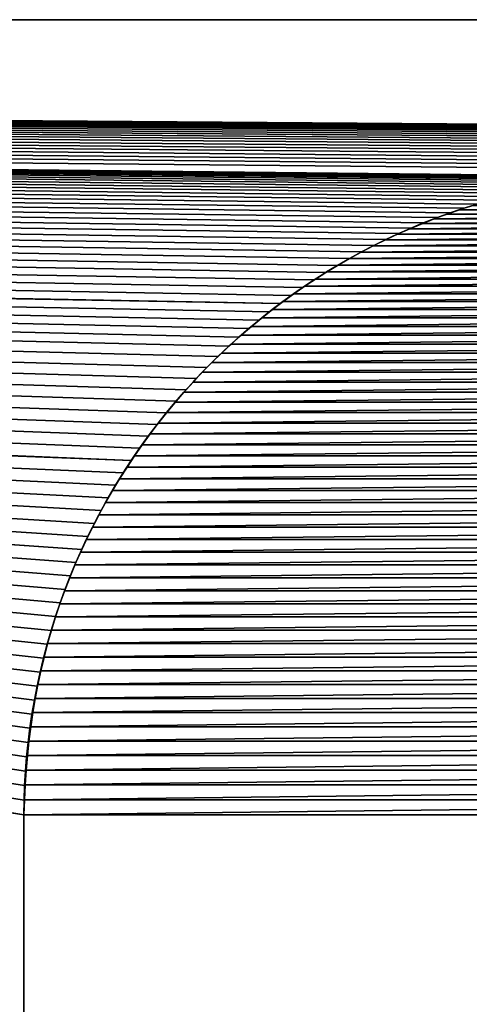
# Model space of a CAD drawing. Header units: metres. Extents: x -205 to 205, y -104 to 104.
# Tile 579 of 656: x -71.17 to -67.21, y 66.37 to 75.04. Entities that reach past the tile are written whole.
import ezdxf

# ---------------------------------------------------------------- set-up
doc = ezdxf.new("R2010")
doc.units = ezdxf.units.M
doc.layers.add('solid_01_2-CONSUMER_EHM_BOX_SW0001', color=7, linetype='CONTINUOUS')

msp = doc.modelspace()

# ---------------------------------------------------------------- linework, layer by layer
at = {"layer": 'solid_01_2-CONSUMER_EHM_BOX_SW0001'}
for points in [[(-200.010849, -74.958488), (-200.010773, 75.041512), (-0.010778, 75.04142)], [(-0.010849, -74.95858), (-200.010849, -74.958488), (-0.010778, 75.04142)], [(-0.010778, 75.04142, 1.5), (-0.010778, 75.04142), (-200.010773, 75.041512)], [(-0.010778, 75.04142, 1.5), (-200.010773, 75.041512), (-200.010773, 75.041512, 1.5)], [(-0.092699, 73.660339, 1.5), (-0.010778, 75.04142, 1.5), (-200.010773, 75.041512, 1.5)], [(-65.592697, 73.66037, 1.5), (-65.472809, 73.660767, 1.5), (-200.010773, 75.041512, 1.5)], [(-65.712799, 73.657394, 1.5), (-65.592697, 73.66037, 1.5), (-200.010773, 75.041512, 1.5)], [(-65.833015, 73.651825, 1.5), (-65.712799, 73.657394, 1.5), (-200.010773, 75.041512, 1.5)], [(-65.953247, 73.643661, 1.5), (-65.833015, 73.651825, 1.5), (-200.010773, 75.041512, 1.5)], [(-66.073395, 73.632919, 1.5), (-65.953247, 73.643661, 1.5), (-200.010773, 75.041512, 1.5)], [(-66.193352, 73.619576, 1.5), (-66.073395, 73.632919, 1.5), (-200.010773, 75.041512, 1.5)], [(-66.313034, 73.603653, 1.5), (-66.193352, 73.619576, 1.5), (-200.010773, 75.041512, 1.5)], [(-66.432327, 73.585129, 1.5), (-66.313034, 73.603653, 1.5), (-200.010773, 75.041512, 1.5)], [(-66.551147, 73.564018, 1.5), (-66.432327, 73.585129, 1.5), (-200.010773, 75.041512, 1.5)], [(-66.669388, 73.540306, 1.5), (-66.551147, 73.564018, 1.5), (-200.010773, 75.041512, 1.5)], [(-66.786957, 73.514008, 1.5), (-66.669388, 73.540306, 1.5), (-200.010773, 75.041512, 1.5)], [(-66.904366, 73.484962, 1.5), (-66.786957, 73.514008, 1.5), (-200.010773, 75.041512, 1.5)], [(-67.022049, 73.453064, 1.5), (-66.904366, 73.484962, 1.5), (-200.010773, 75.041512, 1.5)], [(-67.13974, 73.418419, 1.5), (-67.022049, 73.453064, 1.5), (-200.010773, 75.041512, 1.5)], [(-67.257187, 73.381111, 1.5), (-67.13974, 73.418419, 1.5), (-200.010773, 75.041512, 1.5)], [(-67.374138, 73.341255, 1.5), (-67.257187, 73.381111, 1.5), (-200.010773, 75.041512, 1.5)], [(-67.490334, 73.298927, 1.5), (-67.374138, 73.341255, 1.5), (-200.010773, 75.041512, 1.5)], [(-67.605515, 73.254227, 1.5), (-67.490334, 73.298927, 1.5), (-200.010773, 75.041512, 1.5)], [(-67.719437, 73.207253, 1.5), (-67.605515, 73.254227, 1.5), (-200.010773, 75.041512, 1.5)], [(-67.831848, 73.158104, 1.5), (-67.719437, 73.207253, 1.5), (-200.010773, 75.041512, 1.5)], [(-67.942474, 73.106857, 1.5), (-67.831848, 73.158104, 1.5), (-200.010773, 75.041512, 1.5)], [(-68.051079, 73.053627, 1.5), (-67.942474, 73.106857, 1.5), (-200.010773, 75.041512, 1.5)], [(-68.158195, 72.997993, 1.5), (-68.051079, 73.053627, 1.5), (-200.010773, 75.041512, 1.5)], [(-68.26442, 72.939606, 1.5), (-68.158195, 72.997993, 1.5), (-200.010773, 75.041512, 1.5)], [(-68.369576, 72.878647, 1.5), (-68.26442, 72.939606, 1.5), (-200.010773, 75.041512, 1.5)], [(-68.473503, 72.815323, 1.5), (-68.369576, 72.878647, 1.5), (-200.010773, 75.041512, 1.5)], [(-68.576027, 72.749817, 1.5), (-68.473503, 72.815323, 1.5), (-200.010773, 75.041512, 1.5)], [(-68.676971, 72.68232, 1.5), (-68.576027, 72.749817, 1.5), (-200.010773, 75.041512, 1.5)], [(-68.776169, 72.613029, 1.5), (-68.676971, 72.68232, 1.5), (-200.010773, 75.041512, 1.5)], [(-68.873444, 72.54213, 1.5), (-68.776169, 72.613029, 1.5), (-200.010773, 75.041512, 1.5)], [(-68.873444, 72.54213, 1.5), (-200.010773, 75.041512, 1.5), (-130.852737, 73.658592, 1.5)], [(-0.212802, 73.657364, 1.5), (-0.092699, 73.660339, 1.5), (-200.010773, 75.041512, 1.5)], [(-0.333018, 73.651794, 1.5), (-0.212802, 73.657364, 1.5), (-200.010773, 75.041512, 1.5)], [(-0.453247, 73.643631, 1.5), (-0.333018, 73.651794, 1.5), (-200.010773, 75.041512, 1.5)], [(-0.573391, 73.632889, 1.5), (-0.453247, 73.643631, 1.5), (-200.010773, 75.041512, 1.5)], [(-0.693352, 73.619545, 1.5), (-0.573391, 73.632889, 1.5), (-200.010773, 75.041512, 1.5)], [(-0.813032, 73.603622, 1.5), (-0.693352, 73.619545, 1.5), (-200.010773, 75.041512, 1.5)], [(-0.93233, 73.585098, 1.5), (-0.813032, 73.603622, 1.5), (-200.010773, 75.041512, 1.5)], [(-1.051149, 73.563988, 1.5), (-0.93233, 73.585098, 1.5), (-200.010773, 75.041512, 1.5)], [(-1.169391, 73.540276, 1.5), (-1.051149, 73.563988, 1.5), (-200.010773, 75.041512, 1.5)], [(-1.286956, 73.513977, 1.5), (-1.169391, 73.540276, 1.5), (-200.010773, 75.041512, 1.5)], [(-1.404369, 73.484924, 1.5), (-1.286956, 73.513977, 1.5), (-200.010773, 75.041512, 1.5)], [(-1.522048, 73.453033, 1.5), (-1.404369, 73.484924, 1.5), (-200.010773, 75.041512, 1.5)], [(-1.639738, 73.418388, 1.5), (-1.522048, 73.453033, 1.5), (-200.010773, 75.041512, 1.5)], [(-1.757186, 73.381081, 1.5), (-1.639738, 73.418388, 1.5), (-200.010773, 75.041512, 1.5)], [(-1.874135, 73.341225, 1.5), (-1.757186, 73.381081, 1.5), (-200.010773, 75.041512, 1.5)], [(-1.99033, 73.298897, 1.5), (-1.874135, 73.341225, 1.5), (-200.010773, 75.041512, 1.5)], [(-2.105517, 73.254196, 1.5), (-1.99033, 73.298897, 1.5), (-200.010773, 75.041512, 1.5)], [(-2.21944, 73.207222, 1.5), (-2.105517, 73.254196, 1.5), (-200.010773, 75.041512, 1.5)], [(-2.331845, 73.158073, 1.5), (-2.21944, 73.207222, 1.5), (-200.010773, 75.041512, 1.5)], [(-2.442476, 73.106827, 1.5), (-2.331845, 73.158073, 1.5), (-200.010773, 75.041512, 1.5)], [(-2.442476, 73.106827, 1.5), (-200.010773, 75.041512, 1.5), (-65.472809, 73.660767, 1.5)], [(-130.852737, 73.658592, 1.5), (-68.968628, 72.469826, 1.5), (-68.873444, 72.54213, 1.5)], [(-69.061539, 72.396294, 1.5), (-68.968628, 72.469826, 1.5), (-130.852737, 73.658592, 1.5)], [(-69.152023, 72.321739, 1.5), (-69.061539, 72.396294, 1.5), (-130.852737, 73.658592, 1.5)], [(-69.240265, 72.245735, 1.5), (-69.152023, 72.321739, 1.5), (-130.852737, 73.658592, 1.5)], [(-69.326576, 72.167816, 1.5), (-69.240265, 72.245735, 1.5), (-130.852737, 73.658592, 1.5)], [(-69.424805, 72.074677, 1.5), (-69.326576, 72.167816, 1.5), (-130.852737, 73.658592, 1.5)], [(-69.520348, 71.979355, 1.5), (-69.424805, 72.074677, 1.5), (-130.852737, 73.658592, 1.5)], [(-69.61319, 71.882057, 1.5), (-69.520348, 71.979355, 1.5), (-130.852737, 73.658592, 1.5)], [(-69.703293, 71.783012, 1.5), (-69.61319, 71.882057, 1.5), (-130.852737, 73.658592, 1.5)], [(-69.790642, 71.682434, 1.5), (-69.703293, 71.783012, 1.5), (-130.852737, 73.658592, 1.5)], [(-69.875206, 71.580551, 1.5), (-69.790642, 71.682434, 1.5), (-130.852737, 73.658592, 1.5)], [(-69.956963, 71.477577, 1.5), (-69.875206, 71.580551, 1.5), (-130.852737, 73.658592, 1.5)], [(-70.035889, 71.373688, 1.5), (-69.956963, 71.477577, 1.5), (-130.852737, 73.658592, 1.5)], [(-70.035889, 71.373688, 1.5), (-130.852737, 73.658592, 1.5), (-130.732178, 73.65377, 1.5)], [(-130.732178, 73.65377, 1.5), (-70.111977, 71.268303, 1.5), (-70.035889, 71.373688, 1.5)], [(-70.185249, 71.161293, 1.5), (-70.111977, 71.268303, 1.5), (-130.732178, 73.65377, 1.5)], [(-70.185249, 71.161293, 1.5), (-130.732178, 73.65377, 1.5), (-96.26078, 72.160912, 1.5)], [(-67.412209, 73.329468, 1.571667), (-67.374138, 73.341255, 1.5), (-67.490334, 73.298927, 1.5)], [(-67.412209, 73.329468, 1.571667), (-67.30249, 73.367668, 1.571667), (-67.374138, 73.341255, 1.5)], [(-67.412209, 73.329468, 1.571667), (-63.71907, 73.367668, 1.571667), (-67.30249, 73.367668, 1.571667)], [(-67.412209, 73.329468, 1.571667), (-63.609352, 73.329468, 1.571667), (-63.71907, 73.367668, 1.571667)], [(-67.30249, 73.367668, 1.571667), (-67.257187, 73.381111, 1.5), (-67.374138, 73.341255, 1.5)], [(-67.30249, 73.367668, 1.571667), (-67.192421, 73.403351, 1.571667), (-67.257187, 73.381111, 1.5)], [(-67.30249, 73.367668, 1.571667), (-63.829136, 73.403351, 1.571667), (-67.192421, 73.403351, 1.571667)], [(-67.30249, 73.367668, 1.571667), (-63.71907, 73.367668, 1.571667), (-63.829136, 73.403351, 1.571667)], [(-67.192421, 73.403351, 1.571667), (-67.13974, 73.418419, 1.5), (-67.257187, 73.381111, 1.5)], [(-67.630234, 73.245712, 1.571667), (-67.605515, 73.254227, 1.5), (-67.719437, 73.207253, 1.5)], [(-67.630234, 73.245712, 1.571667), (-67.521492, 73.288795, 1.571667), (-67.605515, 73.254227, 1.5)], [(-67.630234, 73.245712, 1.571667), (-63.500065, 73.288795, 1.571667), (-67.521492, 73.288795, 1.571667)], [(-67.630234, 73.245712, 1.571667), (-63.391327, 73.245705, 1.571667), (-63.500065, 73.288795, 1.571667)], [(-67.521492, 73.288795, 1.571667), (-67.490334, 73.298927, 1.5), (-67.605515, 73.254227, 1.5)], [(-67.521492, 73.288795, 1.571667), (-67.412209, 73.329468, 1.571667), (-67.490334, 73.298927, 1.5)], [(-67.521492, 73.288795, 1.571667), (-63.609352, 73.329468, 1.571667), (-67.412209, 73.329468, 1.571667)], [(-67.521492, 73.288795, 1.571667), (-63.500065, 73.288795, 1.571667), (-63.609352, 73.329468, 1.571667)], [(-67.845612, 73.152504, 1.571667), (-67.738304, 73.200264, 1.571667), (-67.831848, 73.158104, 1.5)], [(-67.845612, 73.152504, 1.571667), (-63.283249, 73.200256, 1.571667), (-67.738304, 73.200264, 1.571667)], [(-67.845612, 73.152504, 1.571667), (-63.175949, 73.152504, 1.571667), (-63.283249, 73.200256, 1.571667)], [(-67.738304, 73.200264, 1.571667), (-67.719437, 73.207253, 1.5), (-67.831848, 73.158104, 1.5)], [(-67.738304, 73.200264, 1.571667), (-67.630234, 73.245712, 1.571667), (-67.719437, 73.207253, 1.5)], [(-67.738304, 73.200264, 1.571667), (-63.391327, 73.245705, 1.571667), (-67.630234, 73.245712, 1.571667)], [(-67.738304, 73.200264, 1.571667), (-63.283249, 73.200256, 1.571667), (-63.391327, 73.245705, 1.571667)], [(-68.057434, 73.050293, 1.571667), (-67.952026, 73.102493, 1.571667), (-68.051079, 73.053627, 1.5)], [(-68.057434, 73.050293, 1.571667), (-63.069534, 73.102493, 1.571667), (-67.952026, 73.102493, 1.571667)], [(-68.057434, 73.050293, 1.571667), (-62.964127, 73.050285, 1.571667), (-63.069534, 73.102493, 1.571667)], [(-67.952026, 73.102493, 1.571667), (-67.942474, 73.106857, 1.5), (-68.051079, 73.053627, 1.5)], [(-67.952026, 73.102493, 1.571667), (-67.845612, 73.152504, 1.571667), (-67.942474, 73.106857, 1.5)], [(-67.952026, 73.102493, 1.571667), (-63.175949, 73.152504, 1.571667), (-67.845612, 73.152504, 1.571667)], [(-67.952026, 73.102493, 1.571667), (-63.069534, 73.102493, 1.571667), (-63.175949, 73.152504, 1.571667)], [(-67.845612, 73.152504, 1.571667), (-67.831848, 73.158104, 1.5), (-67.942474, 73.106857, 1.5)], [(-68.264786, 72.939507, 1.571667), (-68.161728, 72.995941, 1.571667), (-68.26442, 72.939606, 1.5)], [(-68.264786, 72.939507, 1.571667), (-62.859833, 72.995941, 1.571667), (-68.161728, 72.995941, 1.571667)], [(-68.264786, 72.939507, 1.571667), (-62.756771, 72.939499, 1.571667), (-62.859833, 72.995941, 1.571667)], [(-68.161728, 72.995941, 1.571667), (-68.158195, 72.997993, 1.5), (-68.26442, 72.939606, 1.5)], [(-68.161728, 72.995941, 1.571667), (-68.057434, 73.050293, 1.571667), (-68.158195, 72.997993, 1.5)], [(-68.161728, 72.995941, 1.571667), (-62.964127, 73.050285, 1.571667), (-68.057434, 73.050293, 1.571667)], [(-68.161728, 72.995941, 1.571667), (-62.859833, 72.995941, 1.571667), (-62.964127, 73.050285, 1.571667)], [(-68.057434, 73.050293, 1.571667), (-68.051079, 73.053627, 1.5), (-68.158195, 72.997993, 1.5)], [(-68.366501, 72.881035, 1.571667), (-68.26442, 72.939606, 1.5), (-68.369576, 72.878647, 1.5)], [(-68.366501, 72.881035, 1.571667), (-68.264786, 72.939507, 1.571667), (-68.26442, 72.939606, 1.5)], [(-68.366501, 72.881035, 1.571667), (-62.756771, 72.939499, 1.571667), (-68.264786, 72.939507, 1.571667)], [(-68.366501, 72.881035, 1.571667), (-62.655056, 72.881027, 1.571667), (-62.756771, 72.939499, 1.571667)], [(-68.565445, 72.758202, 1.571667), (-68.466759, 72.82058, 1.571667), (-68.473503, 72.815323, 1.5)], [(-68.565445, 72.758202, 1.571667), (-62.456112, 72.758202, 1.571667), (-62.554798, 72.82058, 1.571667)], [(-68.565445, 72.758202, 1.571667), (-62.554798, 72.82058, 1.571667), (-68.466759, 72.82058, 1.571667)], [(-68.466759, 72.82058, 1.571667), (-68.369576, 72.878647, 1.5), (-68.473503, 72.815323, 1.5)], [(-68.466759, 72.82058, 1.571667), (-68.366501, 72.881035, 1.571667), (-68.369576, 72.878647, 1.5)], [(-68.466759, 72.82058, 1.571667), (-62.655056, 72.881027, 1.571667), (-68.366501, 72.881035, 1.571667)], [(-68.466759, 72.82058, 1.571667), (-62.554798, 72.82058, 1.571667), (-62.655056, 72.881027, 1.571667)], [(-68.662445, 72.693954, 1.571667), (-68.576027, 72.749817, 1.5), (-68.676971, 72.68232, 1.5)], [(-68.662445, 72.693954, 1.571667), (-68.565445, 72.758202, 1.571667), (-68.576027, 72.749817, 1.5)], [(-68.662445, 72.693954, 1.571667), (-62.359116, 72.693954, 1.571667), (-62.456112, 72.758202, 1.571667)], [(-68.662445, 72.693954, 1.571667), (-62.456112, 72.758202, 1.571667), (-68.565445, 72.758202, 1.571667)], [(-68.565445, 72.758202, 1.571667), (-68.473503, 72.815323, 1.5), (-68.576027, 72.749817, 1.5)], [(-68.757645, 72.627892, 1.571667), (-68.676971, 72.68232, 1.5), (-68.776169, 72.613029, 1.5)], [(-68.757645, 72.627892, 1.571667), (-68.662445, 72.693954, 1.571667), (-68.676971, 72.68232, 1.5)], [(-68.757645, 72.627892, 1.571667), (-62.359116, 72.693954, 1.571667), (-68.662445, 72.693954, 1.571667)], [(-68.757645, 72.627892, 1.571667), (-62.263912, 72.627892, 1.571667), (-62.359116, 72.693954, 1.571667)], [(-68.851593, 72.559708, 1.571667), (-68.776169, 72.613029, 1.5), (-68.873444, 72.54213, 1.5)], [(-68.851593, 72.559708, 1.571667), (-68.757645, 72.627892, 1.571667), (-68.776169, 72.613029, 1.5)], [(-68.851593, 72.559708, 1.571667), (-62.263912, 72.627892, 1.571667), (-68.757645, 72.627892, 1.571667)], [(-68.851593, 72.559708, 1.571667), (-62.169968, 72.559708, 1.571667), (-62.263912, 72.627892, 1.571667)], [(-69.036598, 72.416534, 1.571667), (-68.944611, 72.489235, 1.571667), (-68.968628, 72.469826, 1.5)], [(-69.036598, 72.416534, 1.571667), (-62.076946, 72.489235, 1.571667), (-68.944611, 72.489235, 1.571667)], [(-69.036598, 72.416534, 1.571667), (-61.984959, 72.416534, 1.571667), (-62.076946, 72.489235, 1.571667)], [(-68.944611, 72.489235, 1.571667), (-68.873444, 72.54213, 1.5), (-68.968628, 72.469826, 1.5)], [(-68.944611, 72.489235, 1.571667), (-68.851593, 72.559708, 1.571667), (-68.873444, 72.54213, 1.5)], [(-68.944611, 72.489235, 1.571667), (-62.076946, 72.489235, 1.571667), (-62.169968, 72.559708, 1.571667)], [(-68.944611, 72.489235, 1.571667), (-62.169968, 72.559708, 1.571667), (-68.851593, 72.559708, 1.571667)], [(-69.127441, 72.341675, 1.571667), (-69.061539, 72.396294, 1.5), (-69.152023, 72.321739, 1.5)], [(-69.127441, 72.341675, 1.571667), (-69.036598, 72.416534, 1.571667), (-69.061539, 72.396294, 1.5)], [(-69.127441, 72.341675, 1.571667), (-61.984959, 72.416534, 1.571667), (-69.036598, 72.416534, 1.571667)], [(-69.127441, 72.341675, 1.571667), (-61.894119, 72.341675, 1.571667), (-61.984959, 72.416534, 1.571667)], [(-69.036598, 72.416534, 1.571667), (-68.968628, 72.469826, 1.5), (-69.061539, 72.396294, 1.5)], [(-69.217026, 72.264732, 1.571667), (-69.152023, 72.321739, 1.5), (-69.240265, 72.245735, 1.5)], [(-69.217026, 72.264732, 1.571667), (-69.127441, 72.341675, 1.571667), (-69.152023, 72.321739, 1.5)], [(-69.217026, 72.264732, 1.571667), (-61.894119, 72.341675, 1.571667), (-69.127441, 72.341675, 1.571667)], [(-69.217026, 72.264732, 1.571667), (-61.804531, 72.264725, 1.571667), (-61.894119, 72.341675, 1.571667)], [(-69.305244, 72.185768, 1.571667), (-69.240265, 72.245735, 1.5), (-69.326576, 72.167816, 1.5)], [(-69.305244, 72.185768, 1.571667), (-69.217026, 72.264732, 1.571667), (-69.240265, 72.245735, 1.5)], [(-69.305244, 72.185768, 1.571667), (-61.804531, 72.264725, 1.571667), (-69.217026, 72.264732, 1.571667)], [(-69.305244, 72.185768, 1.571667), (-61.716312, 72.18576, 1.571667), (-61.804531, 72.264725, 1.571667)], [(-96.26078, 72.160912, 1.5), (-70.255737, 71.052757, 1.5), (-70.185249, 71.161293, 1.5)], [(-96.26078, 72.160912, 1.5), (-70.323456, 70.942848, 1.5), (-70.255737, 71.052757, 1.5)], [(-96.26078, 72.160912, 1.5), (-70.38842, 70.831673, 1.5), (-70.323456, 70.942848, 1.5)], [(-96.26078, 72.160912, 1.5), (-70.450661, 70.71936, 1.5), (-70.38842, 70.831673, 1.5)], [(-96.26078, 72.160912, 1.5), (-70.510201, 70.606041, 1.5), (-70.450661, 70.71936, 1.5)], [(-96.26078, 72.160912, 1.5), (-70.567047, 70.491837, 1.5), (-70.510201, 70.606041, 1.5)], [(-96.26078, 72.160912, 1.5), (-70.621239, 70.376869, 1.5), (-70.567047, 70.491837, 1.5)], [(-96.26078, 72.160912, 1.5), (-95.458496, 72.103226, 1.5), (-70.621239, 70.376869, 1.5)], [(-69.391991, 72.104843, 1.571667), (-69.326576, 72.167816, 1.5), (-69.424805, 72.074677, 1.5)], [(-69.391991, 72.104843, 1.571667), (-69.305244, 72.185768, 1.571667), (-69.326576, 72.167816, 1.5)], [(-69.391991, 72.104843, 1.571667), (-61.716312, 72.18576, 1.571667), (-69.305244, 72.185768, 1.571667)], [(-69.391991, 72.104843, 1.571667), (-61.62957, 72.104843, 1.571667), (-61.716312, 72.18576, 1.571667)], [(-95.458496, 72.103226, 1.5), (-70.672783, 70.260979, 1.5), (-70.621239, 70.376869, 1.5)], [(-95.458496, 72.103226, 1.5), (-70.72168, 70.143784, 1.5), (-70.672783, 70.260979, 1.5)], [(-95.458496, 72.103226, 1.5), (-70.767906, 70.025414, 1.5), (-70.72168, 70.143784, 1.5)], [(-95.458496, 72.103226, 1.5), (-70.81144, 69.905991, 1.5), (-70.767906, 70.025414, 1.5)], [(-95.458496, 72.103226, 1.5), (-70.852242, 69.785652, 1.5), (-70.81144, 69.905991, 1.5)], [(-95.458496, 72.103226, 1.5), (-70.890297, 69.664536, 1.5), (-70.852242, 69.785652, 1.5)], [(-95.458496, 72.103226, 1.5), (-70.925575, 69.542755, 1.5), (-70.890297, 69.664536, 1.5)], [(-95.458496, 72.103226, 1.5), (-70.958046, 69.420456, 1.5), (-70.925575, 69.542755, 1.5)], [(-95.458496, 72.103226, 1.5), (-70.987701, 69.297768, 1.5), (-70.958046, 69.420456, 1.5)], [(-95.458496, 72.103226, 1.5), (-71.014503, 69.174774, 1.5), (-70.987701, 69.297768, 1.5)], [(-95.458496, 72.103226, 1.5), (-71.038506, 69.051239, 1.5), (-71.014503, 69.174774, 1.5)], [(-95.458496, 72.103226, 1.5), (-71.059731, 68.927109, 1.5), (-71.038506, 69.051239, 1.5)], [(-95.458496, 72.103226, 1.5), (-71.078156, 68.802383, 1.5), (-71.059731, 68.927109, 1.5)], [(-95.458496, 72.103226, 1.5), (-71.093803, 68.677063, 1.5), (-71.078156, 68.802383, 1.5)], [(-95.458496, 72.103226, 1.5), (-71.106659, 68.551132, 1.5), (-71.093803, 68.677063, 1.5)], [(-95.458496, 72.103226, 1.5), (-71.11673, 68.424614, 1.5), (-71.106659, 68.551132, 1.5)], [(-95.458496, 72.103226, 1.5), (-71.124016, 68.297493, 1.5), (-71.11673, 68.424614, 1.5)], [(-95.458496, 72.103226, 1.5), (-71.128517, 68.169769, 1.5), (-71.124016, 68.297493, 1.5)], [(-95.458496, 72.103226, 1.5), (-71.130226, 68.041451, 1.5), (-71.128517, 68.169769, 1.5)], [(-95.458496, 72.103226, 1.5), (-94.678963, 71.933075, 1.5), (-71.130226, 68.041451, 1.5)], [(-69.477142, 72.022041, 1.571667), (-69.424805, 72.074677, 1.5), (-69.520348, 71.979355, 1.5)], [(-69.477142, 72.022041, 1.571667), (-69.391991, 72.104843, 1.571667), (-69.424805, 72.074677, 1.5)], [(-69.477142, 72.022041, 1.571667), (-61.62957, 72.104843, 1.571667), (-69.391991, 72.104843, 1.571667)], [(-69.477142, 72.022041, 1.571667), (-61.544418, 72.022041, 1.571667), (-61.62957, 72.104843, 1.571667)], [(-69.560593, 71.937424, 1.571667), (-69.520348, 71.979355, 1.5), (-69.61319, 71.882057, 1.5)], [(-69.560593, 71.937424, 1.571667), (-69.477142, 72.022041, 1.571667), (-69.520348, 71.979355, 1.5)], [(-69.560593, 71.937424, 1.571667), (-61.544418, 72.022041, 1.571667), (-69.477142, 72.022041, 1.571667)], [(-69.560593, 71.937424, 1.571667), (-61.460968, 71.937424, 1.571667), (-61.544418, 72.022041, 1.571667)], [(-94.678963, 71.933075, 1.5), (-93.924843, 71.651459, 1.5), (-71.130226, 68.041451, 1.5)], [(-69.642227, 71.851059, 1.571667), (-69.61319, 71.882057, 1.5), (-69.703293, 71.783012, 1.5)], [(-69.642227, 71.851059, 1.571667), (-69.560593, 71.937424, 1.571667), (-69.61319, 71.882057, 1.5)], [(-69.642227, 71.851059, 1.571667), (-61.460968, 71.937424, 1.571667), (-69.560593, 71.937424, 1.571667)], [(-69.642227, 71.851059, 1.571667), (-61.37933, 71.851059, 1.571667), (-61.460968, 71.937424, 1.571667)], [(-69.721947, 71.763023, 1.571667), (-69.703293, 71.783012, 1.5), (-69.790642, 71.682434, 1.5)], [(-69.721947, 71.763023, 1.571667), (-69.642227, 71.851059, 1.571667), (-69.703293, 71.783012, 1.5)], [(-69.721947, 71.763023, 1.571667), (-61.37933, 71.851059, 1.571667), (-69.642227, 71.851059, 1.571667)], [(-69.721947, 71.763023, 1.571667), (-61.299614, 71.763016, 1.571667), (-61.37933, 71.851059, 1.571667)], [(-69.799629, 71.67337, 1.571667), (-69.721947, 71.763023, 1.571667), (-69.790642, 71.682434, 1.5)], [(-69.799629, 71.67337, 1.571667), (-61.299614, 71.763016, 1.571667), (-69.721947, 71.763023, 1.571667)], [(-69.799629, 71.67337, 1.571667), (-61.221928, 71.673363, 1.571667), (-61.299614, 71.763016, 1.571667)], [(-93.924843, 71.651459, 1.5), (-71.130226, 63.041454, 1.5), (-71.130226, 68.041451, 1.5)], [(-93.924843, 71.651459, 1.5), (-93.219933, 71.266304, 1.5), (-71.130226, 63.041454, 1.5)], [(-69.799629, 71.67337, 1.571667), (-69.790642, 71.682434, 1.5), (-69.875206, 71.580551, 1.5)], [(-69.875168, 71.582176, 1.571667), (-69.799629, 71.67337, 1.571667), (-69.875206, 71.580551, 1.5)], [(-69.875168, 71.582176, 1.571667), (-61.221928, 71.673363, 1.571667), (-69.799629, 71.67337, 1.571667)], [(-69.875168, 71.582176, 1.571667), (-61.146389, 71.582169, 1.571667), (-61.221928, 71.673363, 1.571667)], [(-69.948456, 71.489502, 1.571667), (-69.875206, 71.580551, 1.5), (-69.956963, 71.477577, 1.5)], [(-69.948456, 71.489502, 1.571667), (-69.875168, 71.582176, 1.571667), (-69.875206, 71.580551, 1.5)], [(-69.948456, 71.489502, 1.571667), (-61.146389, 71.582169, 1.571667), (-69.875168, 71.582176, 1.571667)], [(-69.948456, 71.489502, 1.571667), (-61.073109, 71.489502, 1.571667), (-61.146389, 71.582169, 1.571667)], [(-70.019455, 71.395363, 1.571667), (-69.956963, 71.477577, 1.5), (-70.035889, 71.373688, 1.5)], [(-70.019455, 71.395363, 1.571667), (-69.948456, 71.489502, 1.571667), (-69.956963, 71.477577, 1.5)], [(-70.019455, 71.395363, 1.571667), (-61.002102, 71.395363, 1.571667), (-61.073109, 71.489502, 1.571667)], [(-70.019455, 71.395363, 1.571667), (-61.073109, 71.489502, 1.571667), (-69.948456, 71.489502, 1.571667)], [(-70.08889, 71.299202, 1.571667), (-70.035889, 71.373688, 1.5), (-70.111977, 71.268303, 1.5)], [(-70.08889, 71.299202, 1.571667), (-70.019455, 71.395363, 1.571667), (-70.035889, 71.373688, 1.5)], [(-70.08889, 71.299202, 1.571667), (-60.932667, 71.299194, 1.571667), (-61.002102, 71.395363, 1.571667)], [(-70.08889, 71.299202, 1.571667), (-61.002102, 71.395363, 1.571667), (-70.019455, 71.395363, 1.571667)], [(-93.219933, 71.266304, 1.5), (-75.732468, 58.238995, 1.5), (-71.130226, 63.041454, 1.5)], [(-70.156845, 71.200966, 1.571667), (-70.111977, 71.268303, 1.5), (-70.185249, 71.161293, 1.5)], [(-70.156845, 71.200966, 1.571667), (-70.08889, 71.299202, 1.571667), (-70.111977, 71.268303, 1.5)], [(-70.156845, 71.200966, 1.571667), (-60.932667, 71.299194, 1.571667), (-70.08889, 71.299202, 1.571667)], [(-70.156845, 71.200966, 1.571667), (-60.864716, 71.200966, 1.571667), (-60.932667, 71.299194, 1.571667)], [(-70.223198, 71.100769, 1.571667), (-70.156845, 71.200966, 1.571667), (-70.185249, 71.161293, 1.5)], [(-70.223198, 71.100769, 1.571667), (-60.798363, 71.100769, 1.571667), (-60.864716, 71.200966, 1.571667)], [(-70.223198, 71.100769, 1.571667), (-60.864716, 71.200966, 1.571667), (-70.156845, 71.200966, 1.571667)], [(-70.287834, 70.998718, 1.571667), (-70.223198, 71.100769, 1.571667), (-70.255737, 71.052757, 1.5)], [(-70.287834, 70.998718, 1.571667), (-60.73373, 70.998711, 1.571667), (-60.798363, 71.100769, 1.571667)], [(-70.287834, 70.998718, 1.571667), (-60.798363, 71.100769, 1.571667), (-70.223198, 71.100769, 1.571667)], [(-70.223198, 71.100769, 1.571667), (-70.185249, 71.161293, 1.5), (-70.255737, 71.052757, 1.5)], [(-70.287834, 70.998718, 1.571667), (-70.255737, 71.052757, 1.5), (-70.323456, 70.942848, 1.5)], [(-70.350639, 70.894913, 1.571667), (-70.323456, 70.942848, 1.5), (-70.38842, 70.831673, 1.5)], [(-70.350639, 70.894913, 1.571667), (-70.287834, 70.998718, 1.571667), (-70.323456, 70.942848, 1.5)], [(-70.350639, 70.894913, 1.571667), (-60.73373, 70.998711, 1.571667), (-70.287834, 70.998718, 1.571667)], [(-70.350639, 70.894913, 1.571667), (-60.670925, 70.894905, 1.571667), (-60.73373, 70.998711, 1.571667)], [(-70.411491, 70.789459, 1.571667), (-70.38842, 70.831673, 1.5), (-70.450661, 70.71936, 1.5)], [(-70.411491, 70.789459, 1.571667), (-70.350639, 70.894913, 1.571667), (-70.38842, 70.831673, 1.5)], [(-70.411491, 70.789459, 1.571667), (-60.670925, 70.894905, 1.571667), (-70.350639, 70.894913, 1.571667)], [(-70.411491, 70.789459, 1.571667), (-60.610065, 70.789452, 1.571667), (-60.670925, 70.894905, 1.571667)], [(-70.470291, 70.682465, 1.571667), (-70.411491, 70.789459, 1.571667), (-70.450661, 70.71936, 1.5)], [(-70.470291, 70.682465, 1.571667), (-60.610065, 70.789452, 1.571667), (-70.411491, 70.789459, 1.571667)], [(-70.470291, 70.682465, 1.571667), (-60.551273, 70.682465, 1.571667), (-60.610065, 70.789452, 1.571667)], [(-70.526901, 70.574036, 1.571667), (-70.470291, 70.682465, 1.571667), (-70.510201, 70.606041, 1.5)], [(-70.526901, 70.574036, 1.571667), (-60.551273, 70.682465, 1.571667), (-70.470291, 70.682465, 1.571667)], [(-70.526901, 70.574036, 1.571667), (-60.494656, 70.574036, 1.571667), (-60.551273, 70.682465, 1.571667)], [(-70.470291, 70.682465, 1.571667), (-70.450661, 70.71936, 1.5), (-70.510201, 70.606041, 1.5)], [(-70.581223, 70.464287, 1.571667), (-70.526901, 70.574036, 1.571667), (-70.567047, 70.491837, 1.5)], [(-70.581223, 70.464287, 1.571667), (-60.494656, 70.574036, 1.571667), (-70.526901, 70.574036, 1.571667)], [(-70.581223, 70.464287, 1.571667), (-60.440334, 70.464279, 1.571667), (-60.494656, 70.574036, 1.571667)], [(-70.526901, 70.574036, 1.571667), (-70.510201, 70.606041, 1.5), (-70.567047, 70.491837, 1.5)], [(-70.581223, 70.464287, 1.571667), (-70.567047, 70.491837, 1.5), (-70.621239, 70.376869, 1.5)], [(-70.633141, 70.35331, 1.571667), (-70.581223, 70.464287, 1.571667), (-70.621239, 70.376869, 1.5)], [(-70.633141, 70.35331, 1.571667), (-60.440334, 70.464279, 1.571667), (-70.581223, 70.464287, 1.571667)], [(-70.633141, 70.35331, 1.571667), (-60.388424, 70.353302, 1.571667), (-60.440334, 70.464279, 1.571667)], [(-70.682526, 70.241219, 1.571667), (-70.633141, 70.35331, 1.571667), (-70.672783, 70.260979, 1.5)], [(-70.682526, 70.241219, 1.571667), (-60.388424, 70.353302, 1.571667), (-70.633141, 70.35331, 1.571667)], [(-70.682526, 70.241219, 1.571667), (-60.339035, 70.241211, 1.571667), (-60.388424, 70.353302, 1.571667)], [(-70.633141, 70.35331, 1.571667), (-70.621239, 70.376869, 1.5), (-70.672783, 70.260979, 1.5)], [(-70.729271, 70.12812, 1.571667), (-70.682526, 70.241219, 1.571667), (-70.72168, 70.143784, 1.5)], [(-70.729271, 70.12812, 1.571667), (-60.339035, 70.241211, 1.571667), (-70.682526, 70.241219, 1.571667)], [(-70.729271, 70.12812, 1.571667), (-60.29229, 70.128113, 1.571667), (-60.339035, 70.241211, 1.571667)], [(-70.682526, 70.241219, 1.571667), (-70.672783, 70.260979, 1.5), (-70.72168, 70.143784, 1.5)], [(-70.729271, 70.12812, 1.571667), (-70.72168, 70.143784, 1.5), (-70.767906, 70.025414, 1.5)], [(-70.773254, 70.014114, 1.571667), (-70.729271, 70.12812, 1.571667), (-70.767906, 70.025414, 1.5)], [(-70.773254, 70.014114, 1.571667), (-60.29229, 70.128113, 1.571667), (-70.729271, 70.12812, 1.571667)], [(-70.773254, 70.014114, 1.571667), (-60.248302, 70.014107, 1.571667), (-60.29229, 70.128113, 1.571667)], [(-70.814377, 69.899315, 1.571667), (-70.773254, 70.014114, 1.571667), (-70.81144, 69.905991, 1.5)], [(-70.814377, 69.899315, 1.571667), (-60.248302, 70.014107, 1.571667), (-70.773254, 70.014114, 1.571667)], [(-70.814377, 69.899315, 1.571667), (-60.207188, 69.899307, 1.571667), (-60.248302, 70.014107, 1.571667)], [(-70.773254, 70.014114, 1.571667), (-70.767906, 70.025414, 1.5), (-70.81144, 69.905991, 1.5)], [(-70.852646, 69.783691, 1.571667), (-70.814377, 69.899315, 1.571667), (-70.852242, 69.785652, 1.5)], [(-70.852646, 69.783691, 1.571667), (-60.207188, 69.899307, 1.571667), (-70.814377, 69.899315, 1.571667)], [(-70.852646, 69.783691, 1.571667), (-60.168915, 69.783684, 1.571667), (-60.207188, 69.899307, 1.571667)], [(-70.814377, 69.899315, 1.571667), (-70.81144, 69.905991, 1.5), (-70.852242, 69.785652, 1.5)], [(-70.852646, 69.783691, 1.571667), (-70.852242, 69.785652, 1.5), (-70.890297, 69.664536, 1.5)], [(-70.888435, 69.666908, 1.571667), (-70.852646, 69.783691, 1.571667), (-70.890297, 69.664536, 1.5)], [(-70.888435, 69.666908, 1.571667), (-60.168915, 69.783684, 1.571667), (-70.852646, 69.783691, 1.571667)], [(-70.888435, 69.666908, 1.571667), (-60.133121, 69.666901, 1.571667), (-60.168915, 69.783684, 1.571667)], [(-70.921776, 69.54895, 1.571667), (-70.890297, 69.664536, 1.5), (-70.925575, 69.542755, 1.5)], [(-70.921776, 69.54895, 1.571667), (-70.888435, 69.666908, 1.571667), (-70.890297, 69.664536, 1.5)], [(-70.921776, 69.54895, 1.571667), (-60.133121, 69.666901, 1.571667), (-70.888435, 69.666908, 1.571667)], [(-70.921776, 69.54895, 1.571667), (-60.099789, 69.548943, 1.571667), (-60.133121, 69.666901, 1.571667)], [(-70.952652, 69.42981, 1.571667), (-70.925575, 69.542755, 1.5), (-70.958046, 69.420456, 1.5)], [(-70.952652, 69.42981, 1.571667), (-70.921776, 69.54895, 1.571667), (-70.925575, 69.542755, 1.5)], [(-70.952652, 69.42981, 1.571667), (-60.099789, 69.548943, 1.571667), (-70.921776, 69.54895, 1.571667)], [(-70.952652, 69.42981, 1.571667), (-60.068909, 69.429802, 1.571667), (-60.099789, 69.548943, 1.571667)], [(-70.981079, 69.309486, 1.571667), (-70.958046, 69.420456, 1.5), (-70.987701, 69.297768, 1.5)], [(-70.981079, 69.309486, 1.571667), (-70.952652, 69.42981, 1.571667), (-70.958046, 69.420456, 1.5)], [(-70.981079, 69.309486, 1.571667), (-60.068909, 69.429802, 1.571667), (-70.952652, 69.42981, 1.571667)], [(-70.981079, 69.309486, 1.571667), (-60.040485, 69.309486, 1.571667), (-60.068909, 69.429802, 1.571667)], [(-71.007042, 69.187988, 1.571667), (-70.987701, 69.297768, 1.5), (-71.014503, 69.174774, 1.5)], [(-71.007042, 69.187988, 1.571667), (-70.981079, 69.309486, 1.571667), (-70.987701, 69.297768, 1.5)], [(-71.007042, 69.187988, 1.571667), (-60.040485, 69.309486, 1.571667), (-70.981079, 69.309486, 1.571667)], [(-71.007042, 69.187988, 1.571667), (-60.014515, 69.187988, 1.571667), (-60.040485, 69.309486, 1.571667)], [(-71.030556, 69.065315, 1.571667), (-71.007042, 69.187988, 1.571667), (-71.014503, 69.174774, 1.5)], [(-71.030556, 69.065315, 1.571667), (-60.014515, 69.187988, 1.571667), (-71.007042, 69.187988, 1.571667)], [(-71.030556, 69.065315, 1.571667), (-59.991005, 69.065308, 1.571667), (-60.014515, 69.187988, 1.571667)], [(-71.030556, 69.065315, 1.571667), (-71.014503, 69.174774, 1.5), (-71.038506, 69.051239, 1.5)], [(-71.051613, 68.94146, 1.571667), (-71.038506, 69.051239, 1.5), (-71.059731, 68.927109, 1.5)], [(-71.051613, 68.94146, 1.571667), (-71.030556, 69.065315, 1.571667), (-71.038506, 69.051239, 1.5)], [(-71.051613, 68.94146, 1.571667), (-59.991005, 69.065308, 1.571667), (-71.030556, 69.065315, 1.571667)], [(-71.051613, 68.94146, 1.571667), (-59.969952, 68.941452, 1.571667), (-59.991005, 69.065308, 1.571667)], [(-71.070213, 68.816422, 1.571667), (-71.059731, 68.927109, 1.5), (-71.078156, 68.802383, 1.5)], [(-71.070213, 68.816422, 1.571667), (-71.051613, 68.94146, 1.571667), (-71.059731, 68.927109, 1.5)], [(-71.070213, 68.816422, 1.571667), (-59.969952, 68.941452, 1.571667), (-71.051613, 68.94146, 1.571667)], [(-71.070213, 68.816422, 1.571667), (-59.951351, 68.816422, 1.571667), (-59.969952, 68.941452, 1.571667)], [(-71.086357, 68.690208, 1.571667), (-71.078156, 68.802383, 1.5), (-71.093803, 68.677063, 1.5)], [(-71.086357, 68.690208, 1.571667), (-71.070213, 68.816422, 1.571667), (-71.078156, 68.802383, 1.5)], [(-71.086357, 68.690208, 1.571667), (-59.951351, 68.816422, 1.571667), (-71.070213, 68.816422, 1.571667)], [(-71.086357, 68.690208, 1.571667), (-59.935207, 68.690208, 1.571667), (-59.951351, 68.816422, 1.571667)], [(-71.100044, 68.56282, 1.571667), (-71.093803, 68.677063, 1.5), (-71.106659, 68.551132, 1.5)], [(-71.100044, 68.56282, 1.571667), (-71.086357, 68.690208, 1.571667), (-71.093803, 68.677063, 1.5)], [(-71.100044, 68.56282, 1.571667), (-59.935207, 68.690208, 1.571667), (-71.086357, 68.690208, 1.571667)], [(-71.100044, 68.56282, 1.571667), (-59.92152, 68.562813, 1.571667), (-59.935207, 68.690208, 1.571667)], [(-71.111275, 68.434242, 1.571667), (-71.106659, 68.551132, 1.5), (-71.11673, 68.424614, 1.5)], [(-71.111275, 68.434242, 1.571667), (-71.100044, 68.56282, 1.571667), (-71.106659, 68.551132, 1.5)], [(-71.111275, 68.434242, 1.571667), (-59.92152, 68.562813, 1.571667), (-71.100044, 68.56282, 1.571667)], [(-71.111275, 68.434242, 1.571667), (-59.91029, 68.434242, 1.571667), (-59.92152, 68.562813, 1.571667)], [(-71.120049, 68.304497, 1.571667), (-71.11673, 68.424614, 1.5), (-71.124016, 68.297493, 1.5)], [(-71.120049, 68.304497, 1.571667), (-71.111275, 68.434242, 1.571667), (-71.11673, 68.424614, 1.5)], [(-71.120049, 68.304497, 1.571667), (-59.91029, 68.434242, 1.571667), (-71.111275, 68.434242, 1.571667)], [(-71.120049, 68.304497, 1.571667), (-59.901516, 68.304489, 1.571667), (-59.91029, 68.434242, 1.571667)], [(-71.126366, 68.173561, 1.571667), (-71.124016, 68.297493, 1.5), (-71.128517, 68.169769, 1.5)], [(-71.126366, 68.173561, 1.571667), (-71.120049, 68.304497, 1.571667), (-71.124016, 68.297493, 1.5)], [(-71.126366, 68.173561, 1.571667), (-59.901516, 68.304489, 1.571667), (-71.120049, 68.304497, 1.571667)], [(-71.126366, 68.173561, 1.571667), (-59.895199, 68.173553, 1.571667), (-59.901516, 68.304489, 1.571667)], [(-71.126366, 68.173561, 1.571667), (-71.128517, 68.169769, 1.5), (-71.130226, 68.041451, 1.5)], [(-71.130226, 68.041451, 1.571667), (-71.126366, 68.173561, 1.571667), (-71.130226, 68.041451, 1.5)], [(-71.130226, 68.041451, 1.571667), (-59.895199, 68.173553, 1.571667), (-71.126366, 68.173561, 1.571667)], [(-71.130226, 68.041451, 1.571667), (-59.891338, 68.041451, 1.571667), (-59.895199, 68.173553, 1.571667)], [(-71.130226, 68.041451, 1.571667), (-71.130226, 68.041451, 1.5), (-71.130226, 63.041454, 1.5)], [(-71.130226, 63.041454, 1.571667), (-71.130226, 68.041451, 1.571667), (-71.130226, 63.041454, 1.5)], [(-71.130226, 63.041454, 1.571667), (-59.891338, 68.041451, 1.571667), (-71.130226, 68.041451, 1.571667)], [(-59.891338, 63.041447, 1.571667), (-59.891338, 68.041451, 1.571667), (-71.130226, 63.041454, 1.571667)]]:
    msp.add_3dface(points, dxfattribs=at)

doc.saveas('drawing.dxf')
